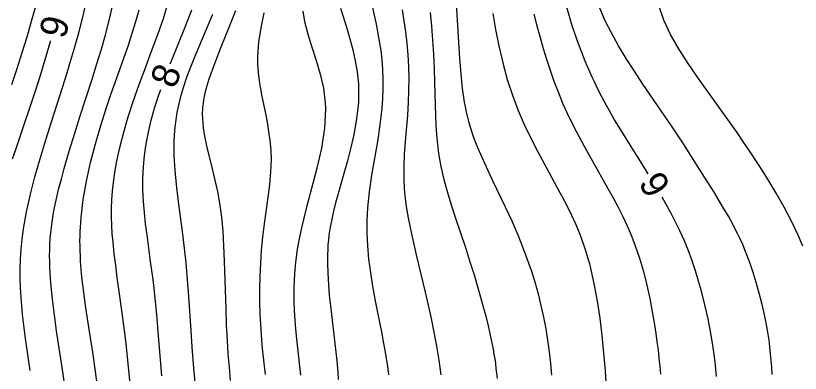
# Model space of a CAD drawing. Extents: x 2602990 to 2605851, y 618069 to 619180.
# Drawn here: x 2603586.2 to 2603643.9, y 618730 to 618756.3 of the extents above; entities that cross this region are included whole.
import ezdxf

# ---------------------------------------------------------------- set-up
doc = ezdxf.new("R2010")
doc.units = 0
for name, color, linetype in [('DTM Contours Major', 7, 'Continuous'), ('DTM Contours Major Text', 7, 'Continuous'), ('DTM Contours Minor', 7, 'Continuous'), ('DTM Contours Minor Text', 7, 'Continuous'), ('Exist DTM QL2 LIDAR Elevation Point', 7, 'Continuous')]:
    doc.layers.add(name, color=color, linetype=linetype)

msp = doc.modelspace()

# ---------------------------------------------------------------- linework, layer by layer
at = {"layer": 'DTM Contours Major'}
for points in [[(2603597.587, 618752.756), (2603597.678, 618752.993), (2603598.704, 618755.539), (2603599.181, 618756.747)], [(2603621.319, 618756.472), (2603621.519, 618755.3), (2603621.756, 618754.086), (2603622.04, 618752.848), (2603622.376, 618751.607), (2603622.775, 618750.382), (2603623.181, 618749.325), (2603623.63, 618748.296), (2603624.109, 618747.296), (2603624.606, 618746.325), (2603625.109, 618745.384), (2603626.002, 618743.744), (2603626.385, 618743.03), (2603626.749, 618742.327), (2603627.092, 618741.629), (2603627.411, 618740.932), (2603627.705, 618740.23), (2603627.864, 618739.811), (2603628.014, 618739.388), (2603628.155, 618738.956), (2603628.288, 618738.515), (2603628.414, 618738.063), (2603628.532, 618737.597), (2603628.777, 618736.477), (2603628.991, 618735.29), (2603629.174, 618734.051), (2603629.33, 618732.776), (2603629.461, 618731.479), (2603629.568, 618730.174), (2603629.649, 618728.974)], [(2603596.983, 618729.811), (2603596.686, 618733.348), (2603596.599, 618734.319), (2603596.506, 618735.281), (2603596.403, 618736.228), (2603596.322, 618736.898), (2603596.149, 618738.216), (2603595.883, 618740.173), (2603595.782, 618740.989), (2603595.693, 618741.812), (2603595.624, 618742.642), (2603595.583, 618743.481), (2603595.577, 618744.329), (2603595.613, 618745.187), (2603595.694, 618746.027), (2603595.818, 618746.878), (2603595.986, 618747.74), (2603596.194, 618748.616), (2603596.442, 618749.505), (2603596.726, 618750.41), (2603596.892, 618750.88)]]:
    msp.add_lwpolyline(points, dxfattribs=at)
at = {"layer": 'DTM Contours Minor'}
for points in [[(2603585.95, 618751.248), (2603586.339, 618752.425), (2603586.711, 618753.596), (2603587.063, 618754.756), (2603587.395, 618755.897), (2603587.703, 618757.015), (2603587.866, 618757.634), (2603588.02, 618758.247), (2603588.166, 618758.859), (2603588.303, 618759.472), (2603588.43, 618760.091), (2603588.547, 618760.721), (2603588.744, 618761.967), (2603588.908, 618763.254), (2603589.044, 618764.571), (2603589.16, 618765.907), (2603589.259, 618767.253), (2603589.487, 618770.757), (2603589.578, 618772.169), (2603589.663, 618773.606), (2603589.733, 618775.056), (2603589.776, 618776.507), (2603589.782, 618777.947), (2603589.774, 618778.204)], [(2603618.564, 618758.022), (2603618.777, 618754.358), (2603618.858, 618753.169), (2603618.954, 618752.028), (2603619.07, 618750.952), (2603619.163, 618750.278), (2603619.216, 618749.953), (2603619.273, 618749.633), (2603619.336, 618749.319), (2603619.406, 618749.009), (2603619.528, 618748.527), (2603619.669, 618748.05), (2603619.826, 618747.573), (2603620, 618747.092), (2603620.192, 618746.605), (2603620.401, 618746.107), (2603620.813, 618745.189), (2603621.264, 618744.233), (2603622.224, 618742.234), (2603622.7, 618741.206), (2603623.155, 618740.167), (2603623.504, 618739.305), (2603623.827, 618738.44), (2603624.124, 618737.574), (2603624.394, 618736.706), (2603624.638, 618735.838), (2603624.855, 618734.968), (2603625.04, 618734.119), (2603625.201, 618733.27), (2603625.339, 618732.419), (2603625.456, 618731.566), (2603625.553, 618730.71), (2603625.632, 618729.852)], [(2603594.73, 618728.267), (2603594.497, 618730.676), (2603594.339, 618732.185), (2603594.253, 618732.938), (2603594.162, 618733.691), (2603594.065, 618734.445), (2603593.819, 618736.18), (2603593.695, 618737.048), (2603593.576, 618737.914), (2603593.47, 618738.777), (2603593.381, 618739.636), (2603593.33, 618740.253), (2603593.294, 618740.869), (2603593.274, 618741.489), (2603593.274, 618742.115), (2603593.296, 618742.751), (2603593.342, 618743.398), (2603593.465, 618744.438), (2603593.648, 618745.51), (2603593.886, 618746.608), (2603594.173, 618747.726), (2603594.504, 618748.86), (2603594.874, 618750.003), (2603595.308, 618751.242), (2603595.764, 618752.479), (2603596.223, 618753.707), (2603596.669, 618754.919), (2603597.082, 618756.109), (2603597.447, 618757.269)], [(2603612.314, 618757.603), (2603612.727, 618755.676), (2603612.914, 618754.712), (2603613.068, 618753.747), (2603613.15, 618753.051), (2603613.206, 618752.352), (2603613.235, 618751.648), (2603613.236, 618750.936), (2603613.21, 618750.213), (2603613.155, 618749.477), (2603613.012, 618748.275), (2603612.822, 618747.048), (2603612.4, 618744.573), (2603612.219, 618743.355), (2603612.093, 618742.171), (2603612.062, 618741.693), (2603612.043, 618741.222), (2603612.038, 618740.756), (2603612.044, 618740.293), (2603612.061, 618739.832), (2603612.089, 618739.371), (2603612.181, 618738.382), (2603612.31, 618737.393), (2603612.467, 618736.407), (2603612.642, 618735.431), (2603612.828, 618734.471), (2603613.139, 618732.907), (2603613.258, 618732.292), (2603613.37, 618731.684), (2603613.474, 618731.081), (2603613.569, 618730.48), (2603613.652, 618729.88)], [(2603587.292, 618730.192), (2603586.973, 618732.381), (2603586.845, 618733.341), (2603586.733, 618734.305), (2603586.644, 618735.273), (2603586.584, 618736.242), (2603586.564, 618736.955), (2603586.564, 618737.67), (2603586.587, 618738.391), (2603586.634, 618739.12), (2603586.707, 618739.859), (2603586.807, 618740.612), (2603587.028, 618741.876), (2603587.31, 618743.161), (2603587.636, 618744.443), (2603587.99, 618745.701), (2603588.356, 618746.914), (2603588.831, 618748.411), (2603589.527, 618750.559), (2603589.984, 618752.018), (2603590.286, 618753.023), (2603590.572, 618754.009), (2603590.855, 618755.037), (2603591.129, 618756.095), (2603591.387, 618757.173)], [(2603589.858, 618728.86), (2603589.688, 618730.084), (2603589.232, 618733.1), (2603589.067, 618734.272), (2603588.921, 618735.45), (2603588.807, 618736.613), (2603588.737, 618737.742), (2603588.724, 618738.191), (2603588.72, 618738.633), (2603588.726, 618739.068), (2603588.742, 618739.497), (2603588.769, 618739.922), (2603588.806, 618740.344), (2603588.905, 618741.141), (2603589.037, 618741.933), (2603589.198, 618742.72), (2603589.381, 618743.503), (2603589.583, 618744.282), (2603589.797, 618745.059), (2603590.016, 618745.822), (2603590.241, 618746.584), (2603590.472, 618747.345), (2603590.949, 618748.866), (2603591.846, 618751.644), (2603592.178, 618752.701), (2603592.501, 618753.782), (2603592.817, 618754.905), (2603593.116, 618756.056), (2603593.392, 618757.222)], [(2603592.189, 618729.401), (2603592.048, 618730.468), (2603591.897, 618731.53), (2603591.733, 618732.605), (2603591.387, 618734.797), (2603591.227, 618735.927), (2603591.093, 618737.073), (2603590.997, 618738.23), (2603590.953, 618739.393), (2603590.952, 618739.731), (2603590.956, 618740.07), (2603590.966, 618740.411), (2603590.982, 618740.753), (2603591.005, 618741.097), (2603591.033, 618741.444), (2603591.194, 618742.774), (2603591.432, 618744.134), (2603591.735, 618745.508), (2603592.091, 618746.88), (2603592.485, 618748.235), (2603592.907, 618749.558), (2603593.232, 618750.513), (2603593.885, 618752.359), (2603594.204, 618753.257), (2603594.511, 618754.142), (2603594.801, 618755.019), (2603595.068, 618755.886), (2603595.311, 618756.751)], [(2603602.389, 618756.676), (2603601.847, 618755.311), (2603601.316, 618753.996), (2603600.833, 618752.758), (2603600.433, 618751.628), (2603600.287, 618751.156), (2603600.167, 618750.708), (2603600.116, 618750.493), (2603600.045, 618750.134), (2603600.001, 618749.843), (2603599.97, 618749.557), (2603599.96, 618749.416), (2603599.948, 618749.075), (2603599.954, 618748.736), (2603599.976, 618748.397), (2603600.014, 618748.054), (2603600.065, 618747.706), (2603600.129, 618747.35), (2603600.287, 618746.613), (2603600.474, 618745.841), (2603600.676, 618745.038), (2603600.878, 618744.211), (2603601.066, 618743.364), (2603601.224, 618742.502), (2603601.297, 618741.997), (2603601.357, 618741.486), (2603601.406, 618740.969), (2603601.447, 618740.444), (2603601.48, 618739.908), (2603601.508, 618739.36), (2603601.554, 618738.245), (2603601.666, 618734.73), (2603601.713, 618733.554), (2603601.771, 618732.401), (2603601.837, 618731.409), (2603601.916, 618730.433), (2603602.007, 618729.46)], [(2603610.111, 618756.855), (2603610.576, 618755.378), (2603610.806, 618754.6), (2603611.019, 618753.804), (2603611.2, 618752.994), (2603611.338, 618752.176), (2603611.389, 618751.735), (2603611.424, 618751.292), (2603611.442, 618750.846), (2603611.443, 618750.396), (2603611.427, 618749.942), (2603611.393, 618749.482), (2603611.273, 618748.535), (2603611.096, 618747.572), (2603610.875, 618746.601), (2603610.625, 618745.634), (2603610.36, 618744.68), (2603609.92, 618743.131), (2603609.755, 618742.525), (2603609.603, 618741.927), (2603609.468, 618741.333), (2603609.354, 618740.739), (2603609.263, 618740.141), (2603609.223, 618739.795), (2603609.191, 618739.445), (2603609.169, 618739.091), (2603609.154, 618738.731), (2603609.148, 618738.365), (2603609.15, 618737.991), (2603609.195, 618736.883), (2603609.289, 618735.727), (2603609.414, 618734.542), (2603609.698, 618732.172), (2603609.838, 618730.891), (2603609.912, 618730.053), (2603609.948, 618729.532)], [(2603614.642, 618756.729), (2603614.776, 618755.929), (2603614.894, 618755.121), (2603614.992, 618754.273), (2603615.063, 618753.416), (2603615.109, 618752.551), (2603615.128, 618751.679), (2603615.121, 618750.802), (2603615.089, 618749.922), (2603615.027, 618748.963), (2603614.869, 618747.055), (2603614.801, 618746.115), (2603614.76, 618745.19), (2603614.76, 618744.285), (2603614.799, 618743.552), (2603614.87, 618742.832), (2603614.97, 618742.122), (2603615.092, 618741.419), (2603615.231, 618740.721), (2603615.382, 618740.024), (2603615.686, 618738.703), (2603616.339, 618735.95), (2603616.555, 618735.002), (2603616.768, 618734.025), (2603616.971, 618733.022), (2603617.161, 618731.995), (2603617.332, 618730.948), (2603617.479, 618729.882)], [(2603632.745, 618744.656), (2603632.187, 618745.557), (2603631.429, 618746.762), (2603630.716, 618747.908), (2603630.274, 618748.638), (2603629.86, 618749.352), (2603629.662, 618749.707), (2603629.324, 618750.34), (2603629.039, 618750.903), (2603628.76, 618751.485), (2603628.621, 618751.785), (2603628.106, 618752.972), (2603627.613, 618754.24), (2603627.158, 618755.571), (2603626.761, 618756.947)], [(2603641.849, 618729.904), (2603641.822, 618730.42), (2603641.786, 618730.928), (2603641.742, 618731.43), (2603641.688, 618731.926), (2603641.625, 618732.417), (2603641.482, 618733.318), (2603641.31, 618734.201), (2603641.115, 618735.06), (2603640.903, 618735.887), (2603640.679, 618736.674), (2603640.45, 618737.414), (2603640.228, 618738.076), (2603640.115, 618738.392), (2603640, 618738.701), (2603639.88, 618739.005), (2603639.69, 618739.459), (2603639.481, 618739.924), (2603639.33, 618740.238), (2603639.173, 618740.55), (2603639.005, 618740.87), (2603638.634, 618741.544), (2603638.211, 618742.275), (2603637.59, 618743.307), (2603636.89, 618744.433), (2603636.13, 618745.628), (2603635.326, 618746.866), (2603634.494, 618748.123), (2603633.652, 618749.373), (2603632.354, 618751.277), (2603631.729, 618752.215), (2603631.13, 618753.15), (2603630.564, 618754.089), (2603630.037, 618755.037), (2603629.587, 618755.939), (2603629.182, 618756.857)], [(2603644.111, 618739.342), (2603643.769, 618740.15), (2603643.283, 618741.181), (2603642.745, 618742.214), (2603642.163, 618743.245), (2603641.546, 618744.271), (2603640.902, 618745.287), (2603640.24, 618746.291), (2603639.76, 618746.998), (2603639.275, 618747.7), (2603638.286, 618749.101), (2603636.486, 618751.619), (2603635.721, 618752.727), (2603635.009, 618753.831), (2603634.387, 618754.917), (2603633.889, 618755.969), (2603633.552, 618756.973)], [(2603600.702, 618756.399), (2603600.362, 618755.584), (2603599.692, 618754.015), (2603599.377, 618753.26), (2603599.077, 618752.508), (2603598.797, 618751.758), (2603598.545, 618751.01), (2603598.326, 618750.263), (2603598.193, 618749.728), (2603598.081, 618749.191), (2603597.991, 618748.65), (2603597.922, 618748.101), (2603597.875, 618747.544), (2603597.85, 618746.975), (2603597.858, 618745.976), (2603597.919, 618744.944), (2603598.021, 618743.888), (2603598.15, 618742.815), (2603598.494, 618740.231), (2603598.644, 618738.977), (2603598.733, 618738.127), (2603598.844, 618736.899), (2603598.94, 618735.647), (2603599.107, 618733.131), (2603599.188, 618731.897), (2603599.3, 618730.369), (2603599.413, 618729.073)], [(2603604.483, 618756.515), (2603604.254, 618755.423), (2603604.087, 618754.367), (2603604.007, 618753.358), (2603604.01, 618752.728), (2603604.051, 618752.116), (2603604.124, 618751.519), (2603604.22, 618750.933), (2603604.332, 618750.352), (2603604.586, 618749.119), (2603604.713, 618748.459), (2603604.826, 618747.79), (2603604.916, 618747.11), (2603604.977, 618746.415), (2603605, 618745.704), (2603604.973, 618744.803), (2603604.893, 618743.877), (2603604.779, 618742.93), (2603604.507, 618740.989), (2603604.382, 618740.003), (2603604.286, 618739.047), (2603604.216, 618738.09), (2603604.172, 618737.136), (2603604.151, 618736.189), (2603604.155, 618735.251), (2603604.182, 618734.327), (2603604.22, 618733.573), (2603604.272, 618732.829), (2603604.334, 618732.093), (2603604.405, 618731.362), (2603604.561, 618729.908)], [(2603607.345, 618756.638), (2603607.466, 618755.888), (2603607.701, 618754.939), (2603607.998, 618753.981), (2603608.315, 618753.007), (2603608.613, 618752.006), (2603608.852, 618750.97), (2603608.993, 618749.891), (2603609.011, 618749.511), (2603609.013, 618749.434), (2603608.942, 618748.028), (2603608.712, 618746.567), (2603608.376, 618745.076), (2603607.983, 618743.581), (2603607.584, 618742.107), (2603607.231, 618740.681), (2603607.066, 618739.888), (2603606.932, 618739.116), (2603606.827, 618738.361), (2603606.751, 618737.62), (2603606.702, 618736.889), (2603606.68, 618736.164), (2603606.688, 618735.183), (2603606.734, 618734.209), (2603606.808, 618733.242), (2603606.902, 618732.285), (2603607.174, 618729.838)], [(2603616.712, 618756.531), (2603616.806, 618755.525), (2603616.882, 618754.5), (2603616.943, 618753.465), (2603616.991, 618752.426), (2603617.029, 618751.393), (2603617.098, 618748.944), (2603617.127, 618748.241), (2603617.171, 618747.544), (2603617.235, 618746.851), (2603617.324, 618746.159), (2603617.497, 618745.196), (2603617.72, 618744.24), (2603617.977, 618743.298), (2603618.258, 618742.378), (2603618.548, 618741.486), (2603619.324, 618739.165), (2603619.635, 618738.196), (2603619.931, 618737.235), (2603620.219, 618736.268), (2603620.417, 618735.579), (2603620.61, 618734.883), (2603620.796, 618734.183), (2603620.97, 618733.484), (2603621.129, 618732.79), (2603621.271, 618732.104), (2603621.337, 618731.753), (2603621.397, 618731.403), (2603621.452, 618731.053), (2603621.502, 618730.702), (2603621.546, 618730.348), (2603621.586, 618729.989), (2603621.623, 618729.591)], [(2603624.325, 618756.429), (2603624.554, 618755.564), (2603624.797, 618754.696), (2603625.026, 618753.902), (2603625.266, 618753.105), (2603625.523, 618752.304), (2603625.802, 618751.5), (2603626.107, 618750.692), (2603626.444, 618749.881), (2603626.934, 618748.821), (2603627.471, 618747.759), (2603628.04, 618746.7), (2603628.625, 618745.649), (2603629.783, 618743.587), (2603630.161, 618742.894), (2603630.522, 618742.207), (2603630.865, 618741.522), (2603631.188, 618740.836), (2603631.488, 618740.144), (2603631.764, 618739.443), (2603632.098, 618738.469), (2603632.387, 618737.479), (2603632.638, 618736.483), (2603632.853, 618735.49), (2603633.04, 618734.509), (2603633.202, 618733.55), (2603633.298, 618732.924), (2603633.386, 618732.309), (2603633.465, 618731.703), (2603633.534, 618731.103), (2603633.594, 618730.507), (2603633.643, 618729.912)], [(2603585.995, 618745.761), (2603586.249, 618746.536), (2603586.777, 618748.088), (2603587.318, 618749.672), (2603587.589, 618750.486), (2603587.998, 618751.766), (2603588.397, 618753.08), (2603588.78, 618754.417), (2603588.788, 618754.448)], [(2603637.76, 618729.744), (2603637.657, 618730.82), (2603637.518, 618731.886), (2603637.348, 618732.942), (2603637.146, 618733.985), (2603636.917, 618735.013), (2603636.661, 618736.025), (2603636.451, 618736.776), (2603636.225, 618737.519), (2603635.977, 618738.258), (2603635.704, 618738.996), (2603635.403, 618739.735), (2603635.07, 618740.48), (2603634.43, 618741.756), (2603633.772, 618742.94)]]:
    msp.add_lwpolyline(points, dxfattribs=at)
at = {"layer": 'Exist DTM QL2 LIDAR Elevation Point'}
for p, q in [((2603590, 618750), (2603590, 618750)), ((2603600, 618750), (2603600, 618750)), ((2603610, 618750), (2603610, 618750)), ((2603620, 618750), (2603620, 618750)), ((2603630, 618750), (2603630, 618750)), ((2603640, 618750), (2603640, 618750)), ((2603590, 618740), (2603590, 618740)), ((2603600, 618740), (2603600, 618740)), ((2603610, 618740), (2603610, 618740)), ((2603620, 618740), (2603620, 618740)), ((2603630, 618740), (2603630, 618740)), ((2603640, 618740), (2603640, 618740)), ((2603590, 618730), (2603590, 618730)), ((2603600, 618730), (2603600, 618730)), ((2603610, 618730), (2603610, 618730)), ((2603620, 618730), (2603620, 618730)), ((2603630, 618730), (2603630, 618730)), ((2603640, 618730), (2603640, 618730))]:
    msp.add_line(p, q, dxfattribs=at)

# ---------------------------------------------------------------- texts
at = {"layer": 'DTM Contours Major Text'}
msp.add_text('8', height=2, rotation=69.68486, dxfattribs=at).set_placement((2603597.939, 618750.862))
at = {"layer": 'DTM Contours Minor Text'}
for s, rotation, p in [('9', 75.43015, (2603589.849, 618754.53)), ('6', 120.87713, (2603634.457, 618743.753))]:
    msp.add_text(s, height=2, rotation=rotation, dxfattribs=at).set_placement(p)

doc.saveas('drawing.dxf')
